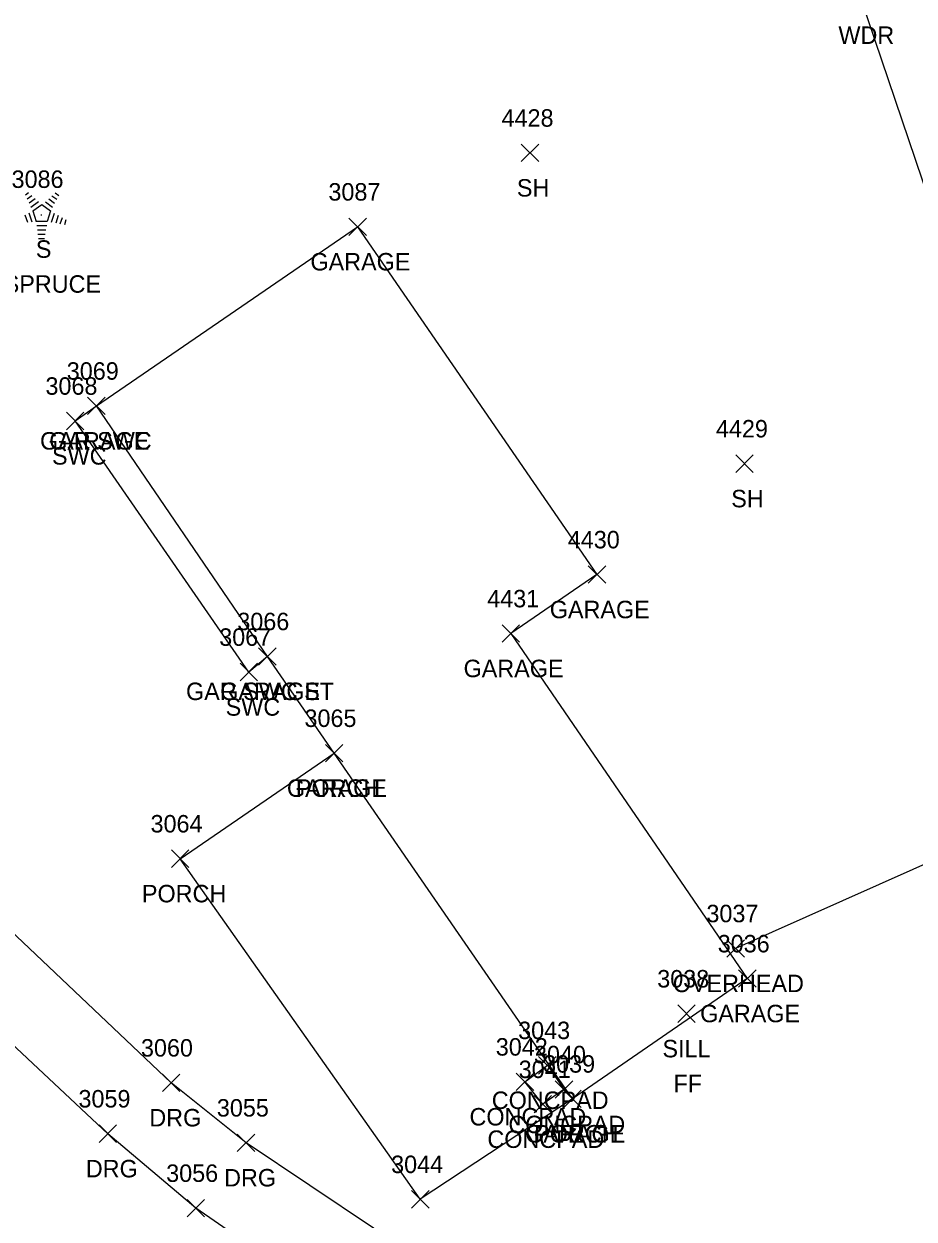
# Model space of a CAD drawing. Extents: x 1601151 to 1602912, y 499508 to 501770.
# Drawn here: x 1601639.1 to 1601741, y 499859.1 to 499996 of the extents above; entities that cross this region are included whole.
import ezdxf

# ---------------------------------------------------------------- set-up
doc = ezdxf.new("R2010")
doc.units = 0
for name, color, linetype in [('L_A', 7, 'Continuous'), ('L_C', 7, 'Continuous'), ('L_I', 7, 'Continuous'), ('L_TIC', 7, 'Continuous'), ('LAWA', 7, 'Continuous'), ('LBC', 7, 'Continuous'), ('LBF', 7, 'Continuous'), ('LS', 7, 'Continuous'), ('LTC', 7, 'Continuous'), ('R_A', 7, 'Continuous'), ('R_I', 7, 'Continuous'), ('R_TIC', 7, 'Continuous'), ('RDG', 7, 'Continuous'), ('RSW', 7, 'Continuous'), ('U_A', 7, 'Continuous'), ('U_I', 7, 'Continuous'), ('U_TIC', 7, 'Continuous'), ('UCO', 7, 'Continuous')]:
    doc.layers.add(name, color=color, linetype=linetype)

msp = doc.modelspace()

# ---------------------------------------------------------------- linework, layer by layer
at = {"layer": 'L_TIC'}
for points in [[(1601696.05, 499980.19), (1601698.05, 499982.19)], [(1601698.05, 499980.19), (1601696.05, 499982.19)], [(1601676.31, 499971.73), (1601678.31, 499973.73)], [(1601678.31, 499971.73), (1601676.31, 499973.73)], [(1601646.41, 499951.22), (1601648.41, 499953.22)], [(1601648.41, 499951.22), (1601646.41, 499953.22)], [(1601720.59, 499944.61), (1601722.59, 499946.61)], [(1601722.59, 499944.61), (1601720.59, 499946.61)], [(1601703.71, 499931.91), (1601705.71, 499933.91)], [(1601705.71, 499931.91), (1601703.71, 499933.91)], [(1601693.84, 499925.16), (1601695.84, 499927.16)], [(1601695.84, 499925.16), (1601693.84, 499927.16)], [(1601665.98, 499922.54), (1601667.98, 499924.54)], [(1601667.98, 499922.54), (1601665.98, 499924.54)], [(1601673.62, 499911.46), (1601675.62, 499913.46)], [(1601675.62, 499911.46), (1601673.62, 499913.46)], [(1601673.62, 499911.46), (1601675.62, 499913.46)], [(1601675.62, 499911.46), (1601673.62, 499913.46)], [(1601656, 499899.38), (1601658, 499901.38)], [(1601658, 499899.38), (1601656, 499901.38)], [(1601720.92, 499885.65), (1601722.92, 499887.65)], [(1601722.92, 499885.65), (1601720.92, 499887.65)], [(1601713.95, 499881.63), (1601715.95, 499883.63)], [(1601715.95, 499881.63), (1601713.95, 499883.63)], [(1601698.03, 499875.72), (1601700.03, 499877.72)], [(1601700.03, 499875.72), (1601698.03, 499877.72)], [(1601695.47, 499873.83), (1601697.47, 499875.83)], [(1601697.47, 499873.83), (1601695.47, 499875.83)], [(1601699.93, 499872.95), (1601701.93, 499874.95)], [(1601701.93, 499872.95), (1601699.93, 499874.95)], [(1601697.52, 499871.26), (1601699.52, 499873.26)], [(1601699.52, 499871.26), (1601697.52, 499873.26)], [(1601700.9, 499871.88), (1601702.9, 499873.88)], [(1601702.9, 499871.88), (1601700.9, 499873.88)], [(1601700.9, 499871.88), (1601702.9, 499873.88)], [(1601702.9, 499871.88), (1601700.9, 499873.88)], [(1601683.49, 499860.38), (1601685.49, 499862.38)], [(1601685.49, 499860.38), (1601683.49, 499862.38)]]:
    msp.add_lwpolyline(points, dxfattribs=at)
at = {"layer": 'LAWA'}
msp.add_lwpolyline([(1601795.59, 499904.88), (1601774.51, 499904.9), (1601765.47, 499909.24), (1601751.16, 499931.75), (1601765.12, 499947.71), (1601747.4, 499962.08), (1601734.99, 499998.67), (1601711.23, 500024.72)], dxfattribs=at)
at = {"layer": 'LBC'}
msp.add_lwpolyline([(1601721.92, 499886.65), (1601701.9, 499872.88), (1601674.62, 499912.46), (1601666.98, 499923.54), (1601647.41, 499952.22), (1601677.31, 499972.73), (1601704.71, 499932.91), (1601694.84, 499926.16), (1601721.92, 499886.65)], dxfattribs=at)
at = {"layer": 'LBF'}
msp.add_lwpolyline([(1601701.9, 499872.88), (1601684.49, 499861.38), (1601657, 499900.38), (1601674.62, 499912.46)], dxfattribs=at)
at = {"layer": 'LS'}
msp.add_lwpolyline([(1601700.93, 499873.95), (1601698.52, 499872.26), (1601696.47, 499874.83), (1601699.03, 499876.72), (1601700.93, 499873.95)], dxfattribs=at)
at = {"layer": 'LTC'}
for p, q in [((1601639.29, 499976.39), (1601639.65, 499976.65)), ((1601639.5, 499975.92), (1601640.03, 499976.31)), ((1601639.71, 499975.46), (1601640.41, 499975.97)), ((1601641.95, 499975.93), (1601642.63, 499975.44)), ((1601642.32, 499976.28), (1601642.87, 499975.88)), ((1601642.69, 499976.63), (1601643.11, 499976.32)), ((1601639.92, 499974.99), (1601640.8, 499975.63)), ((1601640.14, 499974.54), (1601641.16, 499975.27)), ((1601640.14, 499974.54), (1601640.53, 499973.34)), ((1601641.16, 499975.27), (1601642.15, 499974.55)), ((1601641.58, 499975.58), (1601642.39, 499974.99)), ((1601642.15, 499974.55), (1601641.76, 499973.34)), ((1601639.23, 499974.1), (1601639.51, 499973.27)), ((1601639.69, 499974.32), (1601640.02, 499973.3)), ((1601641.76, 499973.34), (1601640.53, 499973.34)), ((1601642.59, 499974.27), (1601642.25, 499973.24)), ((1601643.04, 499974.02), (1601642.75, 499973.14)), ((1601643.48, 499973.77), (1601643.24, 499973.04)), ((1601643.92, 499973.52), (1601643.74, 499972.95)), ((1601641.72, 499972.84), (1601640.58, 499972.84)), ((1601641.64, 499972.34), (1601640.65, 499972.34)), ((1601641.56, 499971.84), (1601640.72, 499971.84)), ((1601641.47, 499971.34), (1601640.8, 499971.34))]:
    msp.add_line(p, q, dxfattribs=at)
at = {"layer": 'R_TIC'}
for points in [[(1601646.41, 499951.22), (1601648.41, 499953.22)], [(1601648.41, 499951.22), (1601646.41, 499953.22)], [(1601643.97, 499949.5), (1601645.97, 499951.5)], [(1601645.97, 499949.5), (1601643.97, 499951.5)], [(1601665.98, 499922.54), (1601667.98, 499924.54)], [(1601667.98, 499922.54), (1601665.98, 499924.54)], [(1601663.85, 499920.75), (1601665.85, 499922.75)], [(1601665.85, 499920.75), (1601663.85, 499922.75)], [(1601654.98, 499873.72), (1601656.98, 499875.72)], [(1601656.98, 499873.72), (1601654.98, 499875.72)], [(1601647.71, 499867.89), (1601649.71, 499869.89)], [(1601649.71, 499867.89), (1601647.71, 499869.89)], [(1601663.54, 499866.85), (1601665.54, 499868.85)], [(1601665.54, 499866.85), (1601663.54, 499868.85)], [(1601657.79, 499859.37), (1601659.79, 499861.37)], [(1601659.79, 499859.37), (1601657.79, 499861.37)]]:
    msp.add_lwpolyline(points, dxfattribs=at)
at = {"layer": 'RDG'}
for points in [[(1601830.38, 499875.22), (1601826.81, 499868.79), (1601807.74, 499857.74), (1601789.49, 499846.65), (1601768.85, 499838.86), (1601747.32, 499836.92), (1601727.43, 499838.27), (1601705.37, 499845.09), (1601686.43, 499853.19), (1601664.54, 499867.85), (1601655.98, 499874.72), (1601624.93, 499904.1), (1601578.24, 499947.21)], [(1601844.29, 499853.82), (1601835.3, 499855.33), (1601814.93, 499846.26), (1601794.85, 499835.65), (1601772.41, 499828.03), (1601746.3, 499826.56), (1601727.05, 499827.97), (1601701.16, 499835.43), (1601680.54, 499845.31), (1601658.79, 499860.37), (1601648.71, 499868.89), (1601617.96, 499897.7), (1601572.58, 499941.2)]]:
    msp.add_lwpolyline(points, dxfattribs=at)
at = {"layer": 'RSW'}
msp.add_lwpolyline([(1601666.98, 499923.54), (1601664.85, 499921.75), (1601644.97, 499950.5), (1601647.41, 499952.22)], dxfattribs=at)
at = {"layer": 'U_TIC'}
for points in [[(1601719.58, 499889.1), (1601721.58, 499891.1)], [(1601721.58, 499889.1), (1601719.58, 499891.1)]]:
    msp.add_lwpolyline(points, dxfattribs=at)
at = {"layer": 'UCO'}
msp.add_lwpolyline([(1601777.6, 499915.52), (1601720.58, 499890.1)], dxfattribs=at)

# ---------------------------------------------------------------- texts
at = {"layer": 'L_A'}
for s, p in [('WDR', (1601732.35, 499993.67)), ('SH', (1601695.54, 499976.19)), ('S', (1601640.48, 499969.18)), ('GARAGE', (1601671.91, 499967.73)), ('GARAGE', (1601642.01, 499947.22)), ('SH', (1601720.08, 499940.61)), ('GARAGE', (1601699.31, 499927.91)), ('GARAGE', (1601689.44, 499921.16)), ('GARAGE', (1601661.58, 499918.54)), ('GARAGE', (1601669.22, 499907.46)), ('PORCH', (1601670.24, 499907.46)), ('PORCH', (1601652.62, 499895.38)), ('GARAGE', (1601716.52, 499881.65)), ('SILL', (1601712.21, 499877.63)), ('CONCPAD', (1601692.67, 499871.72)), ('CONCPAD', (1601690.12, 499869.83)), ('CONCPAD', (1601694.57, 499868.95)), ('CONCPAD', (1601692.17, 499867.26)), ('GARAGE', (1601696.5, 499867.88)), ('PORCH', (1601697.52, 499867.88))]:
    msp.add_text(s, height=2, dxfattribs=at).set_placement(p)
at = {"layer": 'L_C'}
for s, p in [('8"SPRUCE', (1601634.36, 499965.18)), ('FF', (1601713.47, 499873.63))]:
    msp.add_text(s, height=2, dxfattribs=at).set_placement(p)
at = {"layer": 'L_I'}
for s, p in [('4428', (1601693.79, 499984.19)), ('3086', (1601637.7, 499977.18)), ('3087', (1601673.97, 499975.73)), ('3069', (1601644.02, 499955.22)), ('4429', (1601718.33, 499948.61)), ('4430', (1601701.37, 499935.91)), ('4431', (1601692.15, 499929.16)), ('3066', (1601663.54, 499926.54)), ('3065', (1601671.23, 499915.46)), ('3065', (1601671.23, 499915.46)), ('3064', (1601653.61, 499903.38)), ('3036', (1601718.53, 499889.65)), ('3038', (1601711.61, 499885.63)), ('3043', (1601695.69, 499879.72)), ('3042', (1601693.13, 499877.83)), ('3040', (1601697.5, 499876.95)), ('3039', (1601698.55, 499875.88)), ('3039', (1601698.55, 499875.88)), ('3041', (1601695.75, 499875.26)), ('3044', (1601681.15, 499864.38))]:
    msp.add_text(s, height=2, dxfattribs=at).set_placement(p)
at = {"layer": 'LTC'}
msp.add_text('.', height=1.04, rotation=270, dxfattribs=at).set_placement((1601641.04, 499974.28))
at = {"layer": 'R_A'}
for s, p in [('GAR SWC', (1601640.96, 499947.22)), ('SWC', (1601642.33, 499945.5)), ('GAR SWC ST', (1601657.67, 499918.54)), ('SWC', (1601662.21, 499916.75)), ('DRG', (1601653.47, 499869.72)), ('DRG', (1601646.2, 499863.89)), ('DRG', (1601662.03, 499862.85))]:
    msp.add_text(s, height=2, dxfattribs=at).set_placement(p)
at = {"layer": 'R_I'}
for s, p in [('3069', (1601644.02, 499955.22)), ('3068', (1601641.58, 499953.5)), ('3066', (1601663.54, 499926.54)), ('3067', (1601661.47, 499924.75)), ('3060', (1601652.51, 499877.72)), ('3059', (1601645.36, 499871.89)), ('3055', (1601661.2, 499870.85)), ('3056', (1601655.4, 499863.37))]:
    msp.add_text(s, height=2, dxfattribs=at).set_placement(p)
at = {"layer": 'U_A'}
msp.add_text('OVERHEAD', height=2, dxfattribs=at).set_placement((1601713.39, 499885.1))
at = {"layer": 'U_I'}
msp.add_text('3037', height=2, dxfattribs=at).set_placement((1601717.24, 499893.1))

doc.saveas('drawing.dxf')
